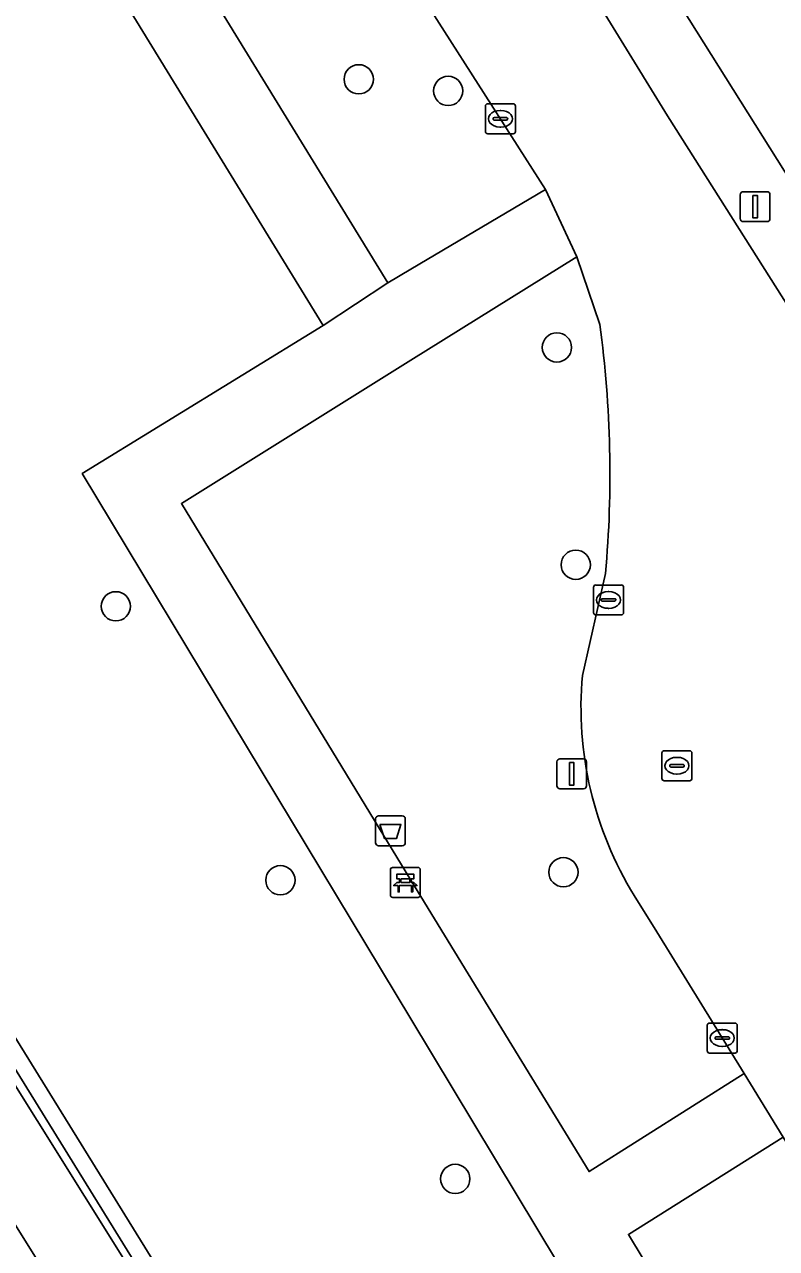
# Model space of a CAD drawing. Extents: x 159352 to 160617, y 385888 to 387323.
# Drawn here: x 159487.09 to 159512.22, y 386200.82 to 386241.72 of the extents above; entities that cross this region are included whole.
import ezdxf

# ---------------------------------------------------------------- set-up
doc = ezdxf.new("R2010")
doc.units = 0
for name, color, linetype in [('IMGEO_Afvalbak', 7, 'Continuous'), ('IMGEO_Bank', 7, 'Continuous'), ('IMGEO_Berm_groen', 7, 'Continuous'), ('IMGEO_Boom', 7, 'Continuous'), ('IMGEO_Erf', 7, 'Continuous'), ('IMGEO_Groenvoorziening', 7, 'Continuous'), ('IMGEO_Haag', 7, 'Continuous'), ('IMGEO_Kolk', 7, 'Continuous'), ('IMGEO_Lichtmast', 7, 'Continuous'), ('IMGEO_Rijbaan_lokaal_open', 7, 'Continuous'), ('IMGEO_Rioolput', 7, 'Continuous'), ('IMGEO_Voetpad_halfverhard', 7, 'Continuous'), ('IMGEO_Voetpad_open', 7, 'Continuous'), ('IMGEO_Waterloop', 7, 'Continuous')]:
    doc.layers.add(name, color=color, linetype=linetype)

msp = doc.modelspace()

# ---------------------------------------------------------------- linework, layer by layer
at = {"layer": 'IMGEO_Afvalbak'}
for p, q in [((159498.825, 386214.38), (159498.825, 386215.18)), ((159498.825, 386215.18), (159498.825, 386214.38)), ((159498.925, 386215.28), (159499.715, 386215.28)), ((159499.715, 386215.28), (159498.925, 386215.28)), ((159499.815, 386215.18), (159499.815, 386214.38)), ((159499.815, 386214.38), (159499.815, 386215.18)), ((159499.715, 386214.28), (159498.925, 386214.28)), ((159498.925, 386214.28), (159499.715, 386214.28))]:
    msp.add_line(p, q, dxfattribs=at)
msp.add_lwpolyline([(159498.968, 386214.994), (159499.672, 386214.994), (159499.523, 386214.524), (159499.117, 386214.524), (159498.968, 386214.994)], dxfattribs=at)
for centre, start, end in [((159498.925, 386215.18), 90, 180), ((159498.925, 386215.18), 90, 180), ((159499.715, 386215.18), 0, 90), ((159499.715, 386215.18), 360, 90), ((159498.925, 386214.38), 180, 270), ((159498.925, 386214.38), 180, 270), ((159499.715, 386214.38), 270, 0), ((159499.715, 386214.38), 270, 0)]:
    msp.add_arc(centre, 0.1, start, end, dxfattribs=at)
at = {"layer": 'IMGEO_Bank'}
for p, q in [((159499.393, 386213.552), (159500.234, 386213.552)), ((159500.234, 386213.552), (159499.393, 386213.552)), ((159499.318, 386212.627), (159499.318, 386213.468)), ((159499.318, 386213.468), (159499.318, 386212.627)), ((159499.627, 386213.058), (159499.627, 386213.164)), ((159499.671, 386213.164), (159499.671, 386213.058)), ((159499.959, 386213.17), (159499.677, 386213.17)), ((159499.965, 386213.058), (159499.965, 386213.164)), ((159500.009, 386213.164), (159500.009, 386213.058)), ((159500.318, 386213.477), (159500.318, 386212.636)), ((159500.318, 386212.636), (159500.318, 386213.477)), ((159500.015, 386212.95), (159499.622, 386212.95)), ((159499.677, 386213.052), (159499.959, 386213.052)), ((159500.243, 386212.552), (159499.402, 386212.552)), ((159499.402, 386212.552), (159500.243, 386212.552))]:
    msp.add_line(p, q, dxfattribs=at)
for points in [[(159499.621, 386213.17), (159499.535, 386213.17), (159499.535, 386213.331), (159500.098, 386213.331), (159500.098, 386213.17), (159500.015, 386213.17)], [(159499.565, 386212.95), (159499.423, 386212.95), (159499.535, 386213.052), (159499.621, 386213.052)], [(159499.615, 386212.943), (159499.615, 386212.736), (159499.572, 386212.736), (159499.572, 386212.943)], [(159500.015, 386213.052), (159500.098, 386213.052), (159500.21, 386212.95), (159500.071, 386212.95)], [(159500.065, 386212.943), (159500.065, 386212.736), (159500.021, 386212.736), (159500.021, 386212.943)]]:
    msp.add_lwpolyline(points, dxfattribs=at)
for centre, radius, start, end in [((159499.396, 386213.474), 0.0779, 92.4484, 184.2845), ((159499.396, 386213.474), 0.0779, 92.4484, 184.2845), ((159500.24, 386213.474), 0.0779, 2.4484, 94.2845), ((159500.24, 386213.474), 0.0779, 2.4484, 94.2845), ((159499.62, 386213.163), 0.00671, 2.8957, 87.1043), ((159499.677, 386213.163), 0.00671, 92.8957, 177.1043), ((159499.959, 386213.163), 0.00671, 2.8957, 87.1043), ((159500.016, 386213.163), 0.00671, 92.8957, 177.1043), ((159499.565, 386212.943), 0.00671, 2.8957, 87.1043), ((159499.622, 386212.943), 0.00671, 92.8957, 177.1043), ((159499.62, 386213.059), 0.00671, 272.8957, 357.1043), ((159499.677, 386213.059), 0.00671, 182.8957, 267.1043), ((159499.959, 386213.059), 0.00671, 272.8957, 357.1043), ((159500.016, 386213.059), 0.00671, 182.8957, 267.1043), ((159500.014, 386212.943), 0.00671, 2.8957, 87.1043), ((159500.071, 386212.943), 0.00671, 92.8957, 177.1043), ((159499.396, 386212.63), 0.0779, 182.4484, 274.2845), ((159499.396, 386212.63), 0.0779, 182.4484, 274.2845), ((159500.24, 386212.63), 0.0779, 272.4484, 4.2845), ((159500.24, 386212.63), 0.0779, 272.4484, 4.2845)]:
    msp.add_arc(centre, radius, start, end, dxfattribs=at)
at = {"layer": 'IMGEO_Berm_groen'}
for points in [[(159361.592, 386399.829), (159362.056, 386399.085), (159455.092, 386250), (159500, 386178.036), (159518.514, 386148.338), (159519.603, 386148.98), (159500, 386180.471), (159456.532, 386250), (159379.941, 386372.509), (159362.875, 386400.189), (159362.418, 386400.931), (159362.418, 386400.931)], [(159484.758, 386267.532), (159479.935, 386264.546), (159488.86, 386250), (159499.237, 386233.087), (159500, 386233.547), (159504.504, 386236.209), (159500, 386243.265), (159495.77, 386250)]]:
    msp.add_lwpolyline(points, close=True, dxfattribs=at)
msp.add_lwpolyline([(159512.438, 386204.54), (159507.269, 386201.293), (159530.123, 386163.377), (159530.458, 386162.806), (159539.378, 386161.106)], dxfattribs=at)
at = {"layer": 'IMGEO_Boom'}
for centre in [(159498.261, 386239.891), (159501.248, 386239.503), (159504.88, 386230.932), (159505.511, 386223.67), (159490.145, 386222.281), (159495.642, 386213.127), (159505.097, 386213.396), (159501.485, 386203.148)]:
    msp.add_circle(centre, 0.489, dxfattribs=at)
at = {"layer": 'IMGEO_Erf'}
msp.add_lwpolyline([(159488.521, 386274.881), (159500, 386256.706), (159504.212, 386250), (159517.576, 386228.722)], dxfattribs=at)
at = {"layer": 'IMGEO_Groenvoorziening'}
for points in [[(159469.384, 386427.253), (159474.123, 386431.798), (159464.607, 386446.619), (159463.993, 386447.575), (159460.866, 386452.718), (159450.601, 386448.684), (159437.125, 386443.389), (159436.243, 386443.042), (159392.607, 386417.051), (159393.962, 386414.948), (159407.698, 386393.628), (159382.354, 386376.783), (159419.283, 386316.377), (159458.061, 386254.291), (159460.741, 386250), (159500, 386186.48), (159520.962, 386153.341), (159520.51, 386153.027), (159521.879, 386150.588), (159523.149, 386152.545), (159524.56, 386155.081), (159530.909, 386143.925)], [(159556.131, 386116.691), (159537.348, 386146.745), (159537.188, 386146.961), (159528.806, 386160.626), (159500, 386208.498), (159489.026, 386226.714), (159497.07, 386231.661), (159485.829, 386250), (159476.359, 386265.448), (159416.46, 386363.166), (159416.044, 386363.845)], [(159506.313, 386231.699), (159505.546, 386233.961), (159500, 386230.51), (159492.338, 386225.714), (159500, 386213.135), (159505.958, 386203.39), (159511.141, 386206.664), (159508.214, 386211.406), (159507.467, 386212.616)], [(159505.734, 386219.974), (159506.503, 386223.375)]]:
    msp.add_lwpolyline(points, dxfattribs=at)
for points in [[(159460.741, 386250), (159458.061, 386254.291), (159419.283, 386316.377), (159382.354, 386376.783), (159382.188, 386376.672), (159381.896, 386376.477), (159418.815, 386316.088), (159457.595, 386254), (159460.274, 386249.71), (159499.534, 386186.188), (159520.51, 386153.027), (159520.962, 386153.341), (159500, 386186.48)], [(159418.815, 386316.088), (159381.896, 386376.477), (159381.378, 386376.132), (159428.317, 386299.74), (159459.428, 386250), (159500, 386185.135), (159521.718, 386150.228), (159521.879, 386150.588), (159520.51, 386153.027), (159499.534, 386186.188), (159460.274, 386249.71), (159457.595, 386254)]]:
    msp.add_lwpolyline(points, close=True, dxfattribs=at)
for centre, radius, start, end in [((159469.563, 386226.696), 37.089, 354.8629, 7.7523), ((159517.645, 386218.896), 11.96, 174.8306, 211.6756)]:
    msp.add_arc(centre, radius, start, end, dxfattribs=at)
at = {"layer": 'IMGEO_Haag'}
msp.add_lwpolyline([(159382.354, 386376.783), (159382.188, 386376.672), (159381.896, 386376.477), (159418.815, 386316.088), (159457.595, 386254), (159460.274, 386249.71), (159499.534, 386186.188), (159520.51, 386153.027), (159520.962, 386153.341), (159500, 386186.48), (159460.741, 386250), (159458.061, 386254.291), (159419.283, 386316.377)], close=True, dxfattribs=at)
at = {"layer": 'IMGEO_Kolk'}
for p, q in [((159502.493, 386238.147), (159502.493, 386238.999)), ((159502.568, 386239.073), (159503.42, 386239.073)), ((159503.494, 386238.999), (159503.494, 386238.147)), ((159502.752, 386238.567), (159502.752, 386238.579)), ((159503.19, 386238.53), (159502.792, 386238.53)), ((159502.795, 386238.616), (159503.193, 386238.616)), ((159502.981, 386238.853), (159503.006, 386238.853)), ((159503.236, 386238.579), (159503.236, 386238.567)), ((159503.42, 386238.073), (159502.568, 386238.073)), ((159503.004, 386238.293), (159502.979, 386238.293)), ((159506.18, 386222.993), (159507.032, 386222.993)), ((159506.105, 386222.067), (159506.105, 386222.919)), ((159506.407, 386222.536), (159506.805, 386222.536)), ((159506.593, 386222.773), (159506.618, 386222.773)), ((159507.106, 386222.919), (159507.106, 386222.067)), ((159506.364, 386222.487), (159506.364, 386222.499)), ((159506.802, 386222.45), (159506.404, 386222.45)), ((159506.616, 386222.213), (159506.591, 386222.213)), ((159506.848, 386222.499), (159506.848, 386222.487)), ((159507.032, 386221.993), (159506.18, 386221.993)), ((159509.904, 386207.428), (159509.904, 386208.28)), ((159509.979, 386208.354), (159510.831, 386208.354)), ((159510.905, 386208.28), (159510.905, 386207.428)), ((159510.163, 386207.848), (159510.163, 386207.86)), ((159510.601, 386207.811), (159510.203, 386207.811)), ((159510.206, 386207.897), (159510.604, 386207.897)), ((159510.392, 386208.134), (159510.417, 386208.134)), ((159510.647, 386207.86), (159510.647, 386207.848)), ((159510.415, 386207.574), (159510.39, 386207.574)), ((159510.831, 386207.354), (159509.979, 386207.354))]:
    msp.add_line(p, q, dxfattribs=at)
for points in [[(159502.493, 386238.147), (159502.493, 386238.999)], [(159502.568, 386239.073), (159503.42, 386239.073)], [(159503.494, 386238.999), (159503.494, 386238.147)], [(159503.42, 386238.073), (159502.568, 386238.073)], [(159506.18, 386222.993), (159507.032, 386222.993)], [(159506.105, 386222.067), (159506.105, 386222.919)], [(159507.106, 386222.919), (159507.106, 386222.067)], [(159507.032, 386221.993), (159506.18, 386221.993)], [(159509.904, 386207.428), (159509.904, 386208.28)], [(159509.979, 386208.354), (159510.831, 386208.354)], [(159510.905, 386208.28), (159510.905, 386207.428)], [(159510.831, 386207.354), (159509.979, 386207.354)]]:
    msp.add_lwpolyline(points, dxfattribs=at)
for centre, radius, start, end in [((159502.57, 386238.997), 0.0765, 91.552, 178.448), ((159502.57, 386238.997), 0.0765, 91.552, 178.448), ((159503.418, 386238.997), 0.0765, 1.552, 88.448), ((159503.418, 386238.997), 0.0765, 1.552, 88.448), ((159502.792, 386238.576), 0.0403, 85.8775, 175.7526), ((159502.789, 386238.566), 0.0366, 178.938, 274.7102), ((159503.193, 386238.573), 0.043, 264.8664, 352.4533), ((159503.197, 386238.578), 0.0386, 1.7309, 96.639), ((159502.57, 386238.149), 0.0765, 181.552, 268.448), ((159502.57, 386238.149), 0.0765, 181.552, 268.448), ((159503.418, 386238.149), 0.0765, 271.552, 358.448), ((159503.418, 386238.149), 0.0765, 271.552, 358.448), ((159506.182, 386222.917), 0.0765, 91.552, 178.448), ((159506.182, 386222.917), 0.0765, 91.552, 178.448), ((159507.03, 386222.917), 0.0765, 1.552, 88.448), ((159507.03, 386222.917), 0.0765, 1.552, 88.448), ((159506.404, 386222.496), 0.0403, 85.8775, 175.7526), ((159506.809, 386222.498), 0.0386, 1.7309, 96.639), ((159506.401, 386222.486), 0.0366, 178.938, 274.7102), ((159506.805, 386222.493), 0.043, 264.8664, 352.4533), ((159506.182, 386222.069), 0.0765, 181.552, 268.448), ((159506.182, 386222.069), 0.0765, 181.552, 268.448), ((159507.03, 386222.069), 0.0765, 271.552, 358.448), ((159507.03, 386222.069), 0.0765, 271.552, 358.448), ((159509.981, 386208.278), 0.0765, 91.552, 178.448), ((159509.981, 386208.278), 0.0765, 91.552, 178.448), ((159510.829, 386208.278), 0.0765, 1.552, 88.448), ((159510.829, 386208.278), 0.0765, 1.552, 88.448), ((159510.203, 386207.857), 0.0403, 85.8775, 175.7526), ((159510.2, 386207.847), 0.0366, 178.938, 274.7102), ((159510.604, 386207.854), 0.043, 264.8664, 352.4533), ((159510.608, 386207.859), 0.0386, 1.7309, 96.639), ((159509.981, 386207.43), 0.0765, 181.552, 268.448), ((159509.981, 386207.43), 0.0765, 181.552, 268.448), ((159510.829, 386207.43), 0.0765, 271.552, 358.448), ((159510.829, 386207.43), 0.0765, 271.552, 358.448)]:
    msp.add_arc(centre, radius, start, end, dxfattribs=at)
for centre, major_axis, ratio, start_param, end_param in [((159502.98, 386238.573), (-0.387, 0.002), 0.722429, 4.712389, 7.853982), ((159503.005, 386238.573), (-0.39, 0.002), 0.717154, 1.570796, 4.712389), ((159506.592, 386222.493), (-0.387, 0.002), 0.722429, 4.712389, 7.853982), ((159506.617, 386222.493), (-0.39, 0.002), 0.717154, 1.570796, 4.712389), ((159510.391, 386207.854), (-0.387, 0.002), 0.722429, 4.712389, 7.853982), ((159510.416, 386207.854), (-0.39, 0.002), 0.717154, 1.570796, 4.712389)]:
    msp.add_ellipse(centre, major_axis=major_axis, ratio=ratio, start_param=start_param, end_param=end_param, dxfattribs=at)
at = {"layer": 'IMGEO_Lichtmast'}
for p, q in [((159511.007, 386235.235), (159511.007, 386236.035)), ((159511.007, 386236.035), (159511.007, 386235.235)), ((159511.107, 386236.135), (159511.897, 386236.135)), ((159511.897, 386236.135), (159511.107, 386236.135)), ((159511.997, 386236.035), (159511.997, 386235.235)), ((159511.997, 386235.235), (159511.997, 386236.035)), ((159511.897, 386235.135), (159511.107, 386235.135)), ((159511.107, 386235.135), (159511.897, 386235.135)), ((159504.881, 386216.284), (159504.881, 386217.084)), ((159504.881, 386217.084), (159504.881, 386216.284)), ((159504.981, 386217.184), (159505.771, 386217.184)), ((159505.771, 386217.184), (159504.981, 386217.184)), ((159505.871, 386217.084), (159505.871, 386216.284)), ((159505.871, 386216.284), (159505.871, 386217.084)), ((159505.771, 386216.184), (159504.981, 386216.184)), ((159504.981, 386216.184), (159505.771, 386216.184))]:
    msp.add_line(p, q, dxfattribs=at)
for points in [[(159511.427, 386236.01), (159511.577, 386236.01), (159511.577, 386235.26), (159511.427, 386235.26), (159511.427, 386236.01)], [(159505.301, 386217.059), (159505.451, 386217.059), (159505.451, 386216.309), (159505.301, 386216.309), (159505.301, 386217.059)]]:
    msp.add_lwpolyline(points, dxfattribs=at)
for centre, start, end in [((159511.107, 386236.035), 90, 180), ((159511.107, 386236.035), 90, 180), ((159511.897, 386236.035), 0, 90), ((159511.897, 386236.035), 360, 90), ((159511.107, 386235.235), 180, 270), ((159511.107, 386235.235), 180, 270), ((159511.897, 386235.235), 270, 0), ((159511.897, 386235.235), 270, 0), ((159504.981, 386217.084), 90, 180), ((159504.981, 386217.084), 90, 180), ((159505.771, 386217.084), 0, 90), ((159505.771, 386217.084), 360, 90), ((159504.981, 386216.284), 180, 270), ((159504.981, 386216.284), 180, 270), ((159505.771, 386216.284), 270, 0), ((159505.771, 386216.284), 270, 0)]:
    msp.add_arc(centre, 0.1, start, end, dxfattribs=at)
at = {"layer": 'IMGEO_Rijbaan_lokaal_open'}
for points in [[(159487.564, 386273.007), (159487.535, 386273.055), (159486.817, 386274.196), (159486.459, 386274.767), (159481.984, 386271.97), (159483.398, 386269.708), (159484.758, 386267.532), (159495.77, 386250), (159500, 386243.265), (159504.504, 386236.209), (159505.546, 386233.961), (159506.313, 386231.699)], [(159514.369, 386215.31), (159515.748, 386218.75), (159516.266, 386223.718), (159515.759, 386226.271), (159514.793, 386228.858), (159508.58, 386238.669), (159495.033, 386260.699), (159487.564, 386273.007)], [(159506.503, 386223.375), (159505.734, 386219.974)], [(159507.467, 386212.616), (159508.214, 386211.406), (159511.141, 386206.664), (159512.438, 386204.54), (159539.198, 386161.413), (159543.479, 386164.305), (159528.036, 386189.214), (159514.607, 386210.815)]]:
    msp.add_lwpolyline(points, dxfattribs=at)
for centre, radius, start, end in [((159469.563, 386226.696), 37.089, 354.8629, 7.7523), ((159517.645, 386218.896), 11.96, 174.8306, 211.6756)]:
    msp.add_arc(centre, radius, start, end, dxfattribs=at)
at = {"layer": 'IMGEO_Rioolput'}
for p, q in [((159508.39, 386216.528), (159508.39, 386217.38)), ((159508.465, 386217.454), (159509.317, 386217.454)), ((159508.878, 386217.234), (159508.903, 386217.234)), ((159509.391, 386217.38), (159509.391, 386216.528)), ((159508.649, 386216.948), (159508.649, 386216.96)), ((159509.087, 386216.911), (159508.689, 386216.911)), ((159508.692, 386216.997), (159509.09, 386216.997)), ((159509.133, 386216.96), (159509.133, 386216.948)), ((159509.317, 386216.454), (159508.465, 386216.454)), ((159508.901, 386216.674), (159508.876, 386216.674))]:
    msp.add_line(p, q, dxfattribs=at)
for points in [[(159508.39, 386216.528), (159508.39, 386217.38)], [(159508.465, 386217.454), (159509.317, 386217.454)], [(159509.391, 386217.38), (159509.391, 386216.528)], [(159509.317, 386216.454), (159508.465, 386216.454)]]:
    msp.add_lwpolyline(points, dxfattribs=at)
for centre, radius, start, end in [((159508.467, 386217.378), 0.0765, 91.552, 178.448), ((159508.467, 386217.378), 0.0765, 91.552, 178.448), ((159509.315, 386217.378), 0.0765, 1.552, 88.448), ((159509.315, 386217.378), 0.0765, 1.552, 88.448), ((159508.689, 386216.957), 0.0403, 85.8775, 175.7526), ((159508.686, 386216.947), 0.0366, 178.938, 274.7102), ((159509.09, 386216.954), 0.043, 264.8664, 352.4533), ((159509.094, 386216.959), 0.0386, 1.7309, 96.639), ((159508.467, 386216.53), 0.0765, 181.552, 268.448), ((159508.467, 386216.53), 0.0765, 181.552, 268.448), ((159509.315, 386216.53), 0.0765, 271.552, 358.448), ((159509.315, 386216.53), 0.0765, 271.552, 358.448)]:
    msp.add_arc(centre, radius, start, end, dxfattribs=at)
for centre, major_axis, ratio, start_param, end_param in [((159508.877, 386216.954), (-0.387, 0.002), 0.722429, 4.712389, 7.853982), ((159508.902, 386216.954), (-0.39, 0.002), 0.717154, 1.570796, 4.712389)]:
    msp.add_ellipse(centre, major_axis=major_axis, ratio=ratio, start_param=start_param, end_param=end_param, dxfattribs=at)
at = {"layer": 'IMGEO_Voetpad_halfverhard'}
msp.add_lwpolyline([(159464.609, 386289.525), (159439.789, 386330.089), (159452.451, 386338.038), (159451.098, 386340.223), (159438.583, 386332.294), (159432.156, 386342.811), (159418.927, 386364.461), (159416.46, 386363.166), (159476.359, 386265.448), (159485.829, 386250), (159497.07, 386231.661), (159499.237, 386233.087), (159488.86, 386250), (159479.935, 386264.546), (159484.758, 386267.532), (159483.398, 386269.708), (159478.53, 386266.773)], close=True, dxfattribs=at)
for points in [[(159492.338, 386225.714), (159500, 386230.51), (159505.546, 386233.961), (159504.504, 386236.209), (159500, 386233.547), (159499.237, 386233.087), (159497.07, 386231.661), (159489.026, 386226.714), (159500, 386208.498), (159528.806, 386160.626), (159537.188, 386146.961), (159537.348, 386146.745)], [(159538.089, 386149.798), (159532.055, 386160.083), (159530.458, 386162.806), (159530.123, 386163.377), (159507.269, 386201.293), (159512.438, 386204.54), (159511.141, 386206.664), (159505.958, 386203.39), (159500, 386213.135), (159492.338, 386225.714)]]:
    msp.add_lwpolyline(points, dxfattribs=at)
at = {"layer": 'IMGEO_Voetpad_open'}
for points in [[(159486.459, 386274.767), (159486.817, 386274.196), (159487.535, 386273.055), (159487.564, 386273.007), (159495.033, 386260.699), (159508.58, 386238.669), (159514.793, 386228.858)], [(159519.639, 386225.235), (159517.576, 386228.722), (159504.212, 386250)]]:
    msp.add_lwpolyline(points, dxfattribs=at)
at = {"layer": 'IMGEO_Waterloop'}
msp.add_lwpolyline([(159364.462, 386403.661), (159362.418, 386400.931), (159362.418, 386400.931), (159362.875, 386400.189), (159379.941, 386372.509), (159456.532, 386250), (159500, 386180.471), (159519.603, 386148.98), (159521.718, 386150.228), (159500, 386185.135), (159459.428, 386250), (159428.317, 386299.74), (159381.378, 386376.132), (159364.91, 386402.932)], close=True, dxfattribs=at)

doc.saveas('drawing.dxf')
